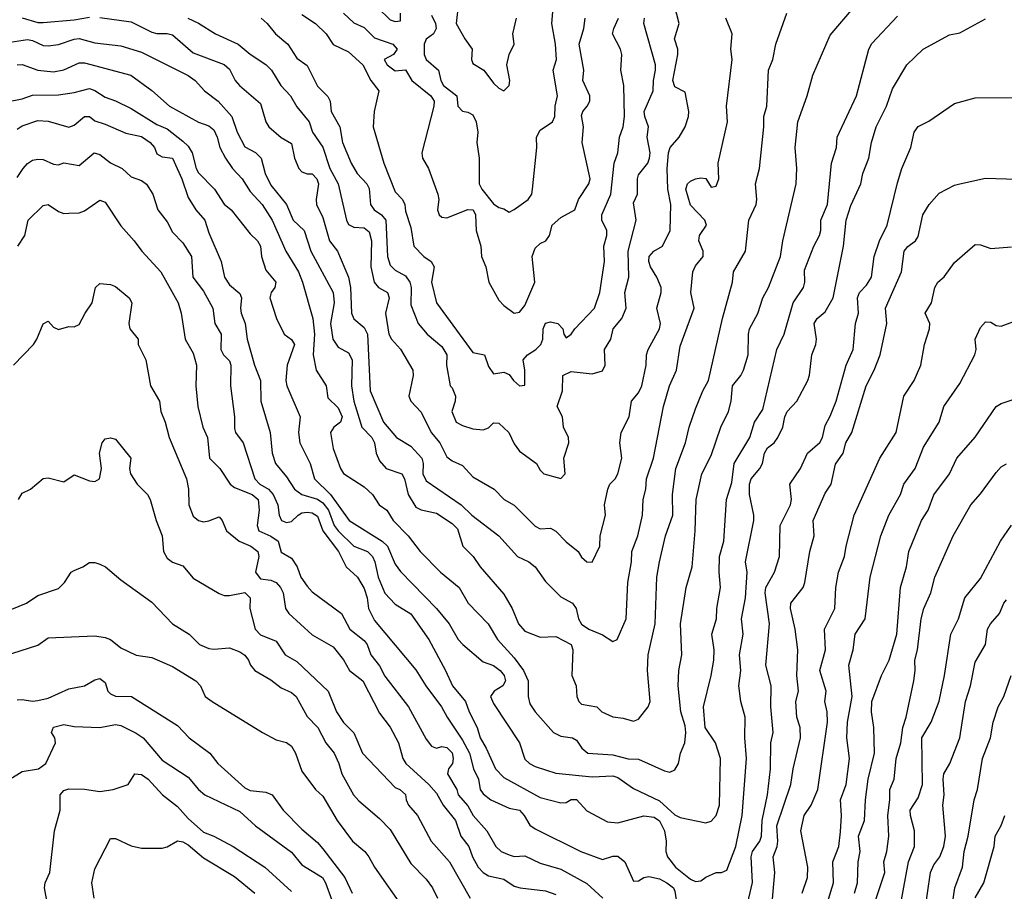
# Model space of a CAD drawing. Header units: metres. Extents: x -46681 to -43747, y -240911 to -237677.
# Tile 738 of 1056: x -46023 to -45928, y -238067 to -237983. Entities that reach past the tile are written whole.
import ezdxf

# ---------------------------------------------------------------- set-up
doc = ezdxf.new("R2010")
doc.units = ezdxf.units.M
doc.layers.add('CONTOUR_INDEX', color=1, linetype='Continuous')
doc.layers.add('CONTOUR_INTER', color=3, linetype='Continuous')

msp = doc.modelspace()

# ---------------------------------------------------------------- linework, layer by layer
at = {"layer": 'CONTOUR_INDEX'}
for points, elevation in [([(-45988.783, -237981.52), (-45987.595, -237982.67), (-45987.095, -237982.832), (-45986.595, -237982.768), (-45986.572, -237982.02)], 95), ([(-45983.595, -237982.222), (-45983.197, -237983.02), (-45983.138, -237983.52), (-45983.383, -237984.02), (-45984.095, -237984.553), (-45984.291, -237985.02), (-45984.31, -237986.02), (-45984.104, -237986.52), (-45982.906, -237987.52), (-45982.689, -237988.52), (-45982.42, -237989.02), (-45981.15, -237990.02), (-45981.063, -237991.02), (-45980.595, -237991.495), (-45980.095, -237991.581), (-45979.595, -237991.846), (-45979.263, -237992.52), (-45979.124, -237993.52), (-45979.229, -237994.52), (-45978.987, -237996.02), (-45978.979, -237998.52), (-45978.737, -237999.02), (-45977.595, -238000.456), (-45977.095, -238000.807), (-45976.595, -238000.923), (-45976.095, -238001.237), (-45975.595, -238001.009), (-45974.256, -238000.02), (-45973.902, -237999.52), (-45973.834, -237999.02), (-45973.414, -237995.02), (-45973.442, -237994.02), (-45973.095, -237993.319), (-45971.903, -237992.52), (-45971.691, -237992.02), (-45971.657, -237991.02), (-45971.413, -237990.02), (-45971.853, -237987.52), (-45971.518, -237986.52), (-45971.629, -237985.02), (-45971.984, -237983.02), (-45971.846, -237981.52)], 95), ([(-46023.095, -237982.49), (-46021.595, -237982.936), (-46021.095, -237982.942), (-46018.095, -237982.668), (-46016.595, -237982.41)], 100), ([(-46015.595, -237982.452), (-46012.595, -237982.878), (-46010.595, -237983.857), (-46010.095, -237984.007), (-46009.095, -237983.993), (-46008.595, -237984.133), (-46006.595, -237985.876), (-46003.595, -237986.984), (-46003.095, -237987.449), (-46002.555, -237988.52), (-46002.131, -237989.02), (-46000.095, -237990.756), (-45999.599, -237992.52), (-45999.287, -237993.02), (-45998.095, -237994.053), (-45997.095, -237994.611), (-45996.803, -237996.02), (-45996.399, -237997.02), (-45996.095, -237997.364), (-45995.595, -237997.562), (-45995.095, -237997.56), (-45994.649, -237998.02), (-45994.508, -237998.52), (-45994.724, -238000.02), (-45994.684, -238000.52), (-45994.095, -238001.767), (-45993.423, -238004.02), (-45992.653, -238005.02), (-45991.59, -238007.52), (-45991.408, -238008.52), (-45991.321, -238011.02), (-45991.095, -238011.545), (-45990.095, -238012.406), (-45989.756, -238013.02), (-45989.502, -238018.52), (-45988.229, -238021.52), (-45986.955, -238023.02), (-45985.595, -238023.856), (-45984.531, -238025.02), (-45984.393, -238025.52), (-45984.412, -238026.52), (-45984.095, -238027.192), (-45980.74, -238029.52), (-45979.684, -238030.52), (-45977.095, -238032.526), (-45975.291, -238034.52), (-45974.207, -238035.02), (-45973.595, -238035.516), (-45972.595, -238036.919), (-45971.095, -238038.407), (-45969.981, -238039.02), (-45969.639, -238039.52), (-45969.388, -238040.52), (-45969.095, -238041.04), (-45968.387, -238041.52), (-45967.095, -238042.064), (-45966.095, -238042.732), (-45965.651, -238042.52), (-45964.806, -238040.52), (-45964.644, -238037.02), (-45964.267, -238035.02), (-45964.252, -238034.02), (-45963.676, -238032.52), (-45963.237, -238030.52), (-45963.154, -238029.02), (-45962.898, -238028.02), (-45962.828, -238027.02), (-45962.15, -238025.02), (-45961.191, -238020.02), (-45960.603, -238018.02), (-45959.929, -238016.52), (-45959.595, -238014.195), (-45958.241, -238010.52), (-45958.55, -238009.02), (-45958.352, -238007.02), (-45958.095, -238006.43), (-45957.364, -238005.52), (-45957.363, -238005.02), (-45957.781, -238004.02), (-45957.714, -238003.52), (-45957.041, -238002.52), (-45957.201, -238002.02), (-45958.595, -238000.571), (-45959.048, -237999.02), (-45958.88, -237998.52), (-45958.595, -237998.249), (-45958.095, -237998.045), (-45957.595, -237997.922), (-45957.095, -237998.002), (-45956.595, -237998.838), (-45956.095, -237998.74), (-45955.842, -237998.02), (-45955.91, -237996.52), (-45955.025, -237992.52), (-45955.128, -237991.02), (-45954.57, -237986.52), (-45954.686, -237985.52), (-45954.571, -237984.02), (-45955.163, -237982.52)], 100), ([(-45953.298, -238069.02), (-45952.595, -238066), (-45952.745, -238063.52), (-45952.594, -238063.02), (-45951.891, -238062.02), (-45951.74, -238061.52), (-45951.661, -238060.02), (-45951.166, -238057.52), (-45950.872, -238055.02), (-45950.826, -238052.52), (-45950.617, -238051.52), (-45950.827, -238049.02), (-45950.792, -238047.02), (-45951.327, -238045.02), (-45950.954, -238041.02), (-45951.37, -238038.02), (-45951.327, -238037.52), (-45950.465, -238036.02), (-45949.984, -238034.52), (-45949.931, -238031.52), (-45948.933, -238029.52), (-45948.833, -238029.02), (-45949.014, -238027.52), (-45947.954, -238026.02), (-45947.302, -238024.52), (-45946.095, -238023.5), (-45945.852, -238023.02), (-45945.595, -238021.861), (-45945.095, -238020.966), (-45944.54, -238019.52), (-45943.549, -238016.02), (-45942.887, -238014.52), (-45942.653, -238012.02), (-45942.363, -238011.02), (-45942.48, -238009.52), (-45942.26, -238009.02), (-45941.595, -238008.3), (-45941.127, -238007.52), (-45940.87, -238005.52), (-45940.348, -238004.02), (-45939.613, -238002.52), (-45938.595, -237998.406), (-45938.183, -237997.02), (-45937.314, -237995.02), (-45937.005, -237993.52), (-45936.595, -237992.973), (-45935.595, -237992.467), (-45933.095, -237990.756), (-45931.095, -237990.206), (-45926.595, -237990.18)], 105), ([(-46023.595, -237997.899), (-46023.019, -237997.02), (-46022.595, -237996.553), (-46022.095, -237996.238), (-46021.595, -237996.117), (-46021.095, -237996.172), (-46020.095, -237996.627), (-46019.595, -237996.694), (-46019.095, -237996.483), (-46017.595, -237996.747), (-46016.169, -237995.52), (-46015.595, -237995.691), (-46014.595, -237996.49), (-46013.451, -237997.02), (-46012.595, -237997.829), (-46011.595, -237998.191), (-46011.095, -237998.534), (-46010.505, -237999.52), (-46010.006, -238001.02), (-46009.095, -238002.185), (-46008.595, -238003.172), (-46007.595, -238004.229), (-46006.766, -238005.52), (-46006.628, -238007.52), (-46005.595, -238008.873), (-46004.694, -238010.52), (-46004.52, -238012.02), (-46003.903, -238013.02), (-46003.915, -238014.52), (-46003.684, -238015.02), (-46003.095, -238015.6), (-46002.957, -238016.02), (-46003.002, -238018.02), (-46002.624, -238021.02), (-46002.595, -238022.16), (-46002.513, -238022.52), (-46001.757, -238023.52), (-46000.658, -238027.02), (-46000.16, -238027.52), (-45999.329, -238028.02), (-45998.883, -238028.52), (-45998.441, -238029.52), (-45998.289, -238030.52), (-45998.057, -238031.02), (-45997.595, -238031.236), (-45997.095, -238031.142), (-45996.474, -238030.52), (-45996.095, -238030.298), (-45995.595, -238030.22), (-45995.095, -238030.294), (-45994.595, -238030.619), (-45994.066, -238032.02), (-45992.562, -238034.02), (-45991.818, -238035.52), (-45990.734, -238036.52), (-45990.095, -238037.607), (-45989.807, -238038.52), (-45989.687, -238039.52), (-45989.095, -238040.696), (-45985.095, -238045.452), (-45984.122, -238047.02), (-45982.612, -238049.02), (-45982.088, -238050.02), (-45980.595, -238052.237), (-45979.924, -238053.52), (-45979.538, -238055.02), (-45979.062, -238056.02), (-45978.883, -238057.02), (-45978.595, -238057.42), (-45977.873, -238058.02), (-45976.095, -238058.805), (-45975.095, -238059.001), (-45974.635, -238059.52), (-45974.095, -238060.453), (-45973.595, -238060.811), (-45969.168, -238063.02), (-45967.095, -238063.77), (-45966.095, -238063.466), (-45965.595, -238063.445), (-45964.929, -238064.02), (-45964.095, -238065.869), (-45963.595, -238065.84), (-45963.095, -238065.52), (-45962.595, -238065.405), (-45961.595, -238065.632), (-45960.86, -238066.02), (-45960.243, -238066.52), (-45960.095, -238066.824), (-45959.855, -238068.52)], 105), ([(-45940.832, -238068.02), (-45939.837, -238065.02), (-45939.929, -238064.02), (-45939.623, -238063.02), (-45939.456, -238061.52), (-45939.537, -238059.52), (-45939.334, -238058.02), (-45939.343, -238057.02), (-45938.927, -238056.02), (-45938.744, -238054.02), (-45938.284, -238052.52), (-45938.096, -238051.02), (-45937.766, -238050.02), (-45937.02, -238046.52), (-45936.891, -238045.52), (-45936.929, -238044.52), (-45936.687, -238043.52), (-45936.322, -238040.52), (-45936.049, -238039.52), (-45935.385, -238038.02), (-45934.993, -238036.52), (-45933.244, -238032.52), (-45931.524, -238029.52), (-45930.595, -238028.465), (-45929.095, -238026.404), (-45928.595, -238025.863), (-45928.095, -238025.565)], 110), ([(-46024.095, -238043.885), (-46021.595, -238043.084), (-46020.595, -238042.358), (-46016.095, -238042.159), (-46015.095, -238042.327), (-46014.595, -238042.531), (-46013.595, -238043.318), (-46012.095, -238044.032), (-46010.595, -238044.253), (-46008.595, -238045.128), (-46006.343, -238046.52), (-46005.886, -238047.02), (-46005.425, -238048.02), (-46004.774, -238048.52), (-45999.891, -238051.52), (-45998.595, -238052.227), (-45997.595, -238052.485), (-45997.095, -238052.817), (-45996.71, -238053.52), (-45996.095, -238055.244), (-45994.803, -238057.02), (-45994.095, -238057.663), (-45992.704, -238060.02), (-45991.206, -238062.02), (-45990.013, -238063.02), (-45989.627, -238063.52), (-45989.102, -238064.52), (-45986.303, -238068.52)], 110)]:
    msp.add_lwpolyline(points, dxfattribs=dict(at, elevation=elevation))
at = {"layer": 'CONTOUR_INTER'}
for points, elevation in [([(-46007.107, -237982.52), (-46006.095, -237982.991), (-46004.454, -237984.02), (-46002.24, -237985.02), (-46001.095, -237985.983), (-45999.595, -237986.975), (-45999.045, -237987.52), (-45998.125, -237989.02), (-45997.189, -237990.02), (-45996.595, -237991.065), (-45995.407, -237992.52), (-45995.064, -237993.52), (-45994.095, -237994.979), (-45993.395, -237997.02), (-45992.6, -237998.52), (-45991.79, -238002.02), (-45991.595, -238002.446), (-45991.095, -238002.713), (-45990.095, -238002.753), (-45989.595, -238003.144), (-45989.397, -238004.02), (-45989.433, -238006.52), (-45989.121, -238008.02), (-45988.722, -238008.52), (-45987.853, -238009.02), (-45987.672, -238009.52), (-45988.044, -238011.02), (-45987.699, -238013.02), (-45987.462, -238013.52), (-45986.595, -238014.479), (-45985.377, -238016.52), (-45985.375, -238017.02), (-45985.782, -238019.02), (-45985.581, -238019.52), (-45984.595, -238020.583), (-45983.627, -238022.52), (-45982.8, -238023.52), (-45982.095, -238024.881), (-45981.595, -238025.279), (-45980.595, -238025.736), (-45979.595, -238026.819), (-45977.554, -238028.02), (-45976.562, -238029.02), (-45975.595, -238029.541), (-45973.595, -238031.584), (-45973.095, -238031.823), (-45972.095, -238031.783), (-45971.595, -238032.052), (-45970.595, -238033.11), (-45969.43, -238034.02), (-45969.095, -238034.562), (-45968.595, -238035.013), (-45968.095, -238035.059), (-45967.35, -238033.52), (-45967.299, -238032.52), (-45966.777, -238030.52), (-45966.875, -238029.52), (-45966.575, -238028.02), (-45966.377, -238027.52), (-45965.863, -238027.02), (-45965.602, -238026.52), (-45965.219, -238025.02), (-45965.4, -238023.52), (-45965.27, -238022.52), (-45964.518, -238021.02), (-45964.293, -238019.52), (-45963.595, -238018.692), (-45963.277, -238018.02), (-45962.864, -238016.02), (-45962.836, -238015.02), (-45962.68, -238014.52), (-45961.594, -238012.52), (-45961.488, -238012.02), (-45961.844, -238010.52), (-45961.422, -238009.02), (-45961.431, -238008.52), (-45961.837, -238007.52), (-45962.445, -238006.52), (-45962.609, -238006.02), (-45962.587, -238005.52), (-45962.127, -238005.02), (-45961.3, -238004.52), (-45960.554, -238003.02), (-45960.471, -238000.52), (-45960.765, -237999.02), (-45960.835, -237997.02), (-45960.702, -237995.52), (-45960.565, -237995.02), (-45959.686, -237994.02), (-45959.11, -237993.02), (-45958.781, -237992.02), (-45958.757, -237991.52), (-45959.095, -237989.671), (-45960.095, -237989.154), (-45960.301, -237988.52), (-45959.797, -237986.02), (-45959.822, -237985.52), (-45960.12, -237984.52), (-45959.684, -237983.02), (-45960.31, -237980.52)], 99), ([(-45981, -237981.02), (-45981.204, -237983.02), (-45980.381, -237984.52), (-45979.66, -237985.52), (-45979.742, -237986.52), (-45979.595, -237986.905), (-45978.537, -237987.52), (-45977.595, -237988.802), (-45977.095, -237989.282), (-45976.595, -237989.52), (-45976.079, -237989.02), (-45976.014, -237988.52), (-45976.332, -237987.02), (-45976.095, -237986.01), (-45975.622, -237985.02), (-45975.728, -237984.02), (-45975.377, -237982.52)], 94), ([(-46023.595, -237987.034), (-46023.095, -237986.985), (-46021.595, -237987.528), (-46020.095, -237987.705), (-46019.095, -237987.51), (-46017.595, -237986.836), (-46017.095, -237986.841), (-46012.604, -237988.02), (-46010.595, -237989.502), (-46008.888, -237991.02), (-46006.095, -237992.555), (-46005.095, -237992.912), (-46004.595, -237993.314), (-46004.268, -237994.02), (-46004.02, -237995.02), (-46003.482, -237996.02), (-46002.806, -237997.02), (-46001.859, -237998.02), (-46001.095, -237999.255), (-45999.939, -238000.52), (-45998.988, -238002.02), (-45997.661, -238005.02), (-45996.439, -238007.02), (-45996.028, -238008.02), (-45995.054, -238011.52), (-45994.878, -238013.02), (-45995.011, -238015.02), (-45994.739, -238016.52), (-45993.76, -238018.02), (-45993.595, -238019.17), (-45992.595, -238020.158), (-45992.201, -238021.02), (-45992.367, -238021.52), (-45993.024, -238022.02), (-45993.352, -238022.52), (-45993.095, -238024.074), (-45992.373, -238026.02), (-45992.095, -238026.48), (-45990.095, -238027.797), (-45989.285, -238028.52), (-45988.644, -238029.52), (-45987.889, -238030.02), (-45987.286, -238031.02), (-45985.858, -238032.52), (-45984.676, -238034.02), (-45982.707, -238036.02), (-45980.919, -238037.52), (-45980.053, -238039.02), (-45978.13, -238041.02), (-45977.209, -238042.52), (-45975.595, -238044.304), (-45974.722, -238045.52), (-45974.243, -238046.52), (-45974.243, -238048.02), (-45974.095, -238048.753), (-45973.574, -238049.52), (-45971.818, -238051.52), (-45971.095, -238051.857), (-45969.964, -238052.02), (-45969.595, -238052.262), (-45969.092, -238053.02), (-45968.5, -238053.52), (-45966.095, -238053.657), (-45964.595, -238054.067), (-45963.595, -238054.082), (-45961.095, -238055.213), (-45960.595, -238055.355), (-45960.095, -238055.111), (-45959.741, -238054.52), (-45959.556, -238053.52), (-45959.132, -238052.52), (-45959.047, -238051.52), (-45959.095, -238050.87), (-45959.52, -238049.52), (-45959.783, -238047.02), (-45959.722, -238045.52), (-45959.436, -238044.02), (-45959.553, -238041.02), (-45958.999, -238037.52), (-45958.419, -238035.52), (-45958.132, -238032.02), (-45958.045, -238029.02), (-45957.484, -238026.52), (-45956.595, -238024.765), (-45955.674, -238022.02), (-45954.91, -238020.52), (-45954.672, -238019.52), (-45954.547, -238018.02), (-45953.72, -238017.02), (-45953.478, -238016.52), (-45953.02, -238015.02), (-45952.998, -238013.02), (-45952.887, -238012.52), (-45952.095, -238011.033), (-45951.596, -238009.52), (-45951.046, -238008.52), (-45949.885, -238005.52), (-45949.665, -238004.02), (-45948.388, -237998.52), (-45948.31, -237997.02), (-45948.477, -237995.02), (-45948.231, -237992.52), (-45947.314, -237990.02), (-45946.766, -237988.02), (-45945.095, -237984.169), (-45942.855, -237981.52)], 102), ([(-46025.095, -237984.966), (-46022.595, -237984.574), (-46022.095, -237984.655), (-46021.095, -237985.162), (-46020.595, -237985.175), (-46019.595, -237985.068), (-46018.095, -237984.539), (-46017.595, -237984.493), (-46016.095, -237984.889), (-46013.595, -237985.198), (-46011.595, -237985.802), (-46007.095, -237988.041), (-46006.406, -237988.52), (-46005.491, -237989.52), (-46004.2, -237990.52), (-46002.874, -237992.02), (-46002.366, -237993.52), (-46001.595, -237994.945), (-46000.595, -237995.48), (-46000.025, -237996.02), (-45999.644, -237997.52), (-45999.095, -237998.648), (-45997.604, -238000.52), (-45996.933, -238002.02), (-45995.87, -238003.02), (-45995.242, -238005.02), (-45993.07, -238009.02), (-45992.976, -238010.02), (-45993.329, -238012.02), (-45993.109, -238013.52), (-45992.595, -238014.303), (-45991.595, -238014.828), (-45991.256, -238015.52), (-45991.316, -238018.02), (-45991.095, -238019.52), (-45990.331, -238022.02), (-45989.358, -238023.02), (-45989.097, -238023.52), (-45988.923, -238024.52), (-45988.595, -238025.259), (-45987.956, -238026.02), (-45986.444, -238026.52), (-45986.191, -238027.02), (-45985.845, -238028.52), (-45985.095, -238029.751), (-45984.595, -238030.017), (-45983.095, -238030.324), (-45981.595, -238031.328), (-45981.095, -238031.828), (-45980.566, -238033.52), (-45979.578, -238034.52), (-45978.898, -238035.52), (-45976.595, -238038.16), (-45975.799, -238039.52), (-45975.201, -238041.02), (-45974.595, -238041.715), (-45973.095, -238042.305), (-45971.595, -238042.228), (-45970.101, -238043.02), (-45969.931, -238043.52), (-45970.027, -238046.02), (-45969.617, -238047.02), (-45969.575, -238048.02), (-45969.362, -238048.52), (-45969.095, -238048.788), (-45967.627, -238049.02), (-45967.16, -238049.52), (-45966.095, -238049.997), (-45965.095, -238050.119), (-45964.095, -238050.407), (-45963.595, -238050.22), (-45962.672, -238049.02), (-45962.496, -238048.52), (-45962.73, -238045.52), (-45962.661, -238044.02), (-45962.009, -238041.02), (-45961.829, -238036.52), (-45961.583, -238035.02), (-45961.014, -238032.52), (-45960.299, -238030.52), (-45960.327, -238028.52), (-45960.004, -238026.02), (-45959.068, -238023.52), (-45958.732, -238022.02), (-45958.095, -238020.261), (-45957.408, -238018.52), (-45956.835, -238017.52), (-45955.5, -238011.52), (-45954.531, -238008.02), (-45954.432, -238007.02), (-45953.289, -238005.02), (-45952.962, -238002.02), (-45952.237, -238000.52), (-45952.17, -238000.02), (-45952.315, -237998.52), (-45951.938, -237997.02), (-45951.501, -237993.02), (-45951.496, -237992.02), (-45951.227, -237991.02), (-45951.045, -237987.52), (-45950.638, -237986.52), (-45950.346, -237985.02), (-45949.301, -237982.02)], 101), ([(-46024.595, -237990.592), (-46023.095, -237990.301), (-46022.095, -237989.953), (-46019.595, -237989.93), (-46018.095, -237989.704), (-46016.595, -237989.307), (-46016.095, -237989.504), (-46015.095, -237990.147), (-46014.095, -237990.486), (-46012.595, -237991.25), (-46010.095, -237992.798), (-46009.095, -237993.187), (-46007.595, -237994.387), (-46007.095, -237994.881), (-46006.688, -237995.52), (-46006.314, -237997.02), (-46006.095, -237997.448), (-46004.538, -237999.02), (-46003.595, -238000.493), (-46002.921, -238001.02), (-46001.095, -238003.336), (-46000.374, -238004.02), (-46000.092, -238004.52), (-46000.012, -238005.52), (-45999.595, -238006.859), (-45998.606, -238008.02), (-45998.7, -238008.52), (-45999.058, -238009.02), (-45999.212, -238009.52), (-45998.541, -238011.52), (-45997.8, -238013.02), (-45997.095, -238013.535), (-45996.82, -238014.02), (-45997.513, -238016.02), (-45997.659, -238017.52), (-45997.572, -238018.02), (-45996.284, -238021.02), (-45996.422, -238022.52), (-45996.299, -238023.52), (-45995.296, -238025.52), (-45994.888, -238027.02), (-45993.331, -238028.52), (-45991.549, -238031.02), (-45988.36, -238033.02), (-45987.824, -238033.52), (-45987.095, -238035.254), (-45986.595, -238035.968), (-45983.097, -238039.52), (-45981.872, -238041.02), (-45981.011, -238042.52), (-45980.581, -238043.02), (-45978.595, -238044.7), (-45977.595, -238045.056), (-45976.947, -238045.52), (-45976.579, -238046.02), (-45976.459, -238046.52), (-45976.689, -238047.02), (-45977.542, -238047.52), (-45977.9, -238048.02), (-45977.595, -238048.706), (-45975.106, -238052.52), (-45974.595, -238054.078), (-45974.138, -238054.52), (-45973.595, -238054.788), (-45971.595, -238055.428), (-45968.095, -238055.791), (-45966.095, -238055.698), (-45965.595, -238055.872), (-45964.095, -238056.926), (-45961.595, -238058.106), (-45960.095, -238059.464), (-45959.595, -238059.734), (-45957.095, -238060.231), (-45956.595, -238060.063), (-45956.095, -238059.534), (-45955.772, -238058.52), (-45955.682, -238054.02), (-45956.159, -238052.52), (-45957.181, -238051.02), (-45957.341, -238049.02), (-45956.578, -238046.02), (-45956.345, -238044.52), (-45956.296, -238043.52), (-45956.513, -238042.02), (-45956.091, -238040.52), (-45956.043, -238039.52), (-45955.68, -238037.52), (-45955.821, -238036.02), (-45955.788, -238034.52), (-45955.374, -238033.02), (-45955.11, -238029.02), (-45954.595, -238027.353), (-45954.373, -238025.52), (-45952.863, -238023.02), (-45952.403, -238021.52), (-45951.595, -238020.308), (-45950.261, -238014.52), (-45949.534, -238013.02), (-45948.666, -238010.02), (-45947.67, -238008.52), (-45947.538, -238008.02), (-45947.595, -238006.865), (-45946.665, -238004.52), (-45946.135, -238003.52), (-45946.004, -238003.02), (-45945.996, -238002.02), (-45945.36, -238000.52), (-45944.989, -237996.52), (-45944.481, -237995.02), (-45944.444, -237994.02), (-45942.561, -237990.02), (-45941.372, -237985.52), (-45941.095, -237984.97), (-45938.595, -237982.311)], 103), ([(-46023.595, -237993.246), (-46023.095, -237992.901), (-46021.595, -237992.382), (-46020.595, -237992.471), (-46018.595, -237993.041), (-46018.095, -237992.862), (-46017.095, -237992.005), (-46016.595, -237992.026), (-46016.095, -237992.441), (-46015.095, -237992.745), (-46013.095, -237993.615), (-46011.595, -237993.956), (-46010.752, -237994.52), (-46010.32, -237995.02), (-46010.095, -237995.628), (-46009.595, -237995.898), (-46008.595, -237996.048), (-46007.691, -237998.02), (-46007.095, -237999.841), (-46006.357, -238001.02), (-46005.471, -238002.02), (-46005.095, -238003.257), (-46003.88, -238006.02), (-46003.58, -238007.52), (-46003.095, -238008.282), (-46002.095, -238009.108), (-46001.93, -238009.52), (-46002.042, -238010.52), (-46001.951, -238011.02), (-46001.574, -238012.02), (-46001.394, -238013.52), (-46000.677, -238016.02), (-46000.104, -238017.52), (-46000.061, -238019.52), (-45999.181, -238022.52), (-45998.973, -238024.52), (-45998.635, -238025.52), (-45997.595, -238026.811), (-45996.82, -238028.02), (-45996.102, -238028.52), (-45994.595, -238028.976), (-45994.095, -238029.337), (-45993.545, -238030.02), (-45992.972, -238031.52), (-45992.595, -238032.019), (-45991.095, -238033.525), (-45989.773, -238034.02), (-45989.283, -238034.52), (-45989.057, -238035.02), (-45988.735, -238036.52), (-45988.095, -238038.064), (-45987.095, -238039.126), (-45985.595, -238040.04), (-45983.863, -238042.52), (-45982.231, -238045.52), (-45981.578, -238047.02), (-45980.324, -238048.52), (-45979.961, -238049.52), (-45979.192, -238051.02), (-45978.898, -238052.02), (-45978.308, -238053.02), (-45977.42, -238055.02), (-45976.595, -238055.854), (-45973.095, -238057.779), (-45971.095, -238058.315), (-45970.595, -238058.275), (-45970.095, -238057.97), (-45969.595, -238057.984), (-45968.595, -238059.093), (-45966.595, -238060.154), (-45965.595, -238060.238), (-45963.095, -238059.572), (-45962.095, -238059.679), (-45961.595, -238060.037), (-45961.091, -238061.02), (-45960.949, -238062.02), (-45960.975, -238063.02), (-45960.813, -238063.52), (-45960.05, -238064.52), (-45958.595, -238065.668), (-45958.095, -238065.898), (-45957.595, -238065.845), (-45957.095, -238065.479), (-45956.095, -238065.041), (-45955.595, -238065.025), (-45955.095, -238064.809), (-45954.207, -238062.52), (-45953.588, -238059.52), (-45953.173, -238054.02), (-45953.334, -238052.02), (-45953.324, -238050.02), (-45953.735, -238048.52), (-45953.925, -238047.02), (-45953.739, -238045.52), (-45953.858, -238044.02), (-45953.487, -238042.02), (-45953.661, -238040.52), (-45953.264, -238038.52), (-45953.108, -238036.02), (-45953.274, -238035.02), (-45952.477, -238031.02), (-45952.47, -238030.52), (-45952.903, -238028.52), (-45952.889, -238027.52), (-45952.719, -238027.02), (-45951.891, -238026.02), (-45951.641, -238025.52), (-45951.432, -238024.52), (-45951.165, -238024.02), (-45950.525, -238023.52), (-45950.158, -238023.02), (-45949.663, -238022.02), (-45949.474, -238021.02), (-45949.245, -238020.52), (-45948.323, -238019.52), (-45947.271, -238017.52), (-45947.095, -238016.999), (-45946.875, -238015.02), (-45946.478, -238014.02), (-45946.431, -238013.52), (-45946.661, -238012.02), (-45946.344, -238011.52), (-45945.595, -238010.877), (-45944.807, -238009.52), (-45943.817, -238004.52), (-45943.546, -238002.02), (-45943.095, -238000.61), (-45942.143, -237998.52), (-45941.952, -237997.52), (-45941.379, -237996.02), (-45941.125, -237994.52), (-45940.663, -237993.02), (-45939.666, -237991.02), (-45939.095, -237989.325), (-45937.694, -237987.02), (-45936.124, -237985.52), (-45933.595, -237984.133), (-45932.595, -237983.922), (-45930.095, -237982.572)], 104), ([(-46000.028, -237982.52), (-45999.46, -237983.02), (-45998.658, -237984.02), (-45997.47, -237985.02), (-45996.595, -237986.369), (-45995.595, -237987.074), (-45994.595, -237989.089), (-45993.595, -237990.095), (-45993.374, -237990.52), (-45993.282, -237991.52), (-45992.433, -237993.02), (-45992.181, -237994.52), (-45991.35, -237996.52), (-45990.767, -237997.52), (-45989.829, -237998.52), (-45989.595, -237998.976), (-45989.495, -238000.52), (-45989.134, -238001.02), (-45988.428, -238001.52), (-45988.006, -238002.02), (-45987.845, -238005.52), (-45987.595, -238006.368), (-45987.095, -238006.866), (-45986.095, -238007.412), (-45985.682, -238008.02), (-45985.551, -238008.52), (-45985.595, -238010.203), (-45984.889, -238012.02), (-45984.001, -238013.02), (-45982.595, -238014.223), (-45982.11, -238015.02), (-45982.141, -238016.02), (-45981.795, -238018.02), (-45981.595, -238018.216), (-45981.278, -238019.02), (-45981.311, -238019.52), (-45981.637, -238020.52), (-45981.197, -238021.52), (-45980.595, -238021.851), (-45979.595, -238022.165), (-45978.595, -238022.261), (-45978.095, -238022.069), (-45977.595, -238021.606), (-45977.095, -238021.643), (-45976.128, -238022.52), (-45975.595, -238023.636), (-45975.095, -238024.34), (-45973.466, -238025.52), (-45973.095, -238026.165), (-45972.733, -238026.52), (-45971.095, -238026.985), (-45970.687, -238026.52), (-45970.828, -238025.02), (-45970.346, -238023.52), (-45970.371, -238023.02), (-45970.843, -238022.02), (-45970.933, -238021.02), (-45971.471, -238020.02), (-45970.936, -238018.52), (-45970.904, -238017.02), (-45970.095, -238016.651), (-45968.095, -238016.876), (-45967.095, -238016.587), (-45966.836, -238016.02), (-45966.897, -238014.52), (-45966.277, -238013.52), (-45966.038, -238012.52), (-45965.222, -238011.52), (-45964.809, -238010.52), (-45964.917, -238009.02), (-45964.556, -238007.52), (-45964.592, -238005.02), (-45963.843, -238002.02), (-45964.095, -238000.342), (-45963.702, -237999.52), (-45963.715, -237998.02), (-45963.595, -237997.652), (-45962.701, -237996.52), (-45962.53, -237996.02), (-45962.485, -237995.52), (-45962.763, -237994.02), (-45962.626, -237993.02), (-45963.004, -237992.02), (-45963.063, -237991.52), (-45962.195, -237989.52), (-45962.166, -237988.52), (-45961.964, -237987.52), (-45961.957, -237987.02), (-45963.092, -237983.02), (-45963.032, -237982.52)], 98), ([(-45996.095, -237982.157), (-45994.792, -237983.02), (-45993.773, -237984.02), (-45993.095, -237985.051), (-45991.595, -237985.759), (-45990.21, -237987.02), (-45989.434, -237988.52), (-45988.679, -237989.52), (-45989.112, -237991.52), (-45989.206, -237993.02), (-45988.188, -237996.52), (-45987.095, -237999.278), (-45986.386, -238000.02), (-45986.166, -238000.52), (-45986.095, -238001.144), (-45985.595, -238002.719), (-45985.298, -238004.52), (-45984.339, -238005.52), (-45983.629, -238006.02), (-45983.342, -238006.52), (-45983.586, -238008.02), (-45983.097, -238010.02), (-45979.595, -238014.794), (-45978.465, -238015.02), (-45978.095, -238016.173), (-45977.595, -238016.873), (-45976.595, -238016.696), (-45976.095, -238016.925), (-45975.666, -238017.52), (-45975.095, -238018.028), (-45974.595, -238017.951), (-45974.57, -238016.52), (-45974.741, -238015.52), (-45974.332, -238015.02), (-45973.531, -238014.52), (-45973.029, -238014.02), (-45972.856, -238013.52), (-45972.804, -238012.52), (-45972.595, -238011.966), (-45972.095, -238011.84), (-45971.397, -238012.02), (-45970.912, -238012.52), (-45970.819, -238013.02), (-45970.595, -238013.384), (-45970.095, -238013.047), (-45969.744, -238012.52), (-45967.87, -238010.52), (-45967.338, -238009.02), (-45966.89, -238006.02), (-45966.962, -238004.52), (-45966.653, -238003.52), (-45966.673, -238003.02), (-45967.145, -238002.02), (-45967.144, -238001.52), (-45966.293, -237999.52), (-45965.943, -237996.52), (-45965.604, -237995.52), (-45965.456, -237994.02), (-45965.09, -237993.02), (-45964.952, -237992.02), (-45965.028, -237989.02), (-45965.311, -237987.52), (-45965.208, -237986.02), (-45965.341, -237985.52), (-45966.108, -237984.02), (-45966.001, -237983.52), (-45965.526, -237982.52)], 97), ([(-45992.095, -237982.039), (-45991.095, -237982.952), (-45990.095, -237983.399), (-45989.095, -237984.403), (-45987.324, -237985.02), (-45986.897, -237985.52), (-45987.267, -237986.02), (-45988.156, -237986.52), (-45987.866, -237987.02), (-45987.095, -237987.602), (-45986.095, -237987.504), (-45985.476, -237988.52), (-45983.667, -237990.02), (-45983.34, -237990.52), (-45983.376, -237991.02), (-45984.532, -237995.52), (-45984.46, -237996.02), (-45983.87, -237997.02), (-45982.964, -237999.52), (-45982.867, -238000.02), (-45983, -238001.02), (-45982.864, -238001.52), (-45982.595, -238001.725), (-45982.095, -238001.799), (-45980.095, -238000.985), (-45979.576, -238001.02), (-45979.33, -238001.52), (-45979.284, -238003.02), (-45978.843, -238004.52), (-45978.752, -238005.52), (-45978.332, -238006.52), (-45978.041, -238008.02), (-45977.095, -238009.757), (-45976.595, -238010.266), (-45975.595, -238011.02), (-45975.095, -238010.923), (-45974.595, -238010.275), (-45973.61, -238008.02), (-45973.887, -238005.52), (-45973.595, -238004.717), (-45973.095, -238004.268), (-45972.556, -238004.02), (-45972.199, -238003.52), (-45971.941, -238002.52), (-45971.095, -238001.78), (-45969.741, -238001.02), (-45969.388, -238000.02), (-45968.401, -237998.52), (-45968.268, -237998.02), (-45969.04, -237994.52), (-45968.919, -237993.02), (-45969.095, -237991.906), (-45968.996, -237991.52), (-45968.547, -237991.02), (-45968.308, -237990.52), (-45968.305, -237990.02), (-45968.973, -237988.52), (-45968.877, -237987.52), (-45969.342, -237985.02), (-45968.889, -237983.52), (-45968.772, -237982.52)], 96), ([(-45951.06, -238072.02), (-45950.457, -238065.02), (-45950.594, -238063.52), (-45950.216, -238062.52), (-45950.162, -238062.02), (-45950.262, -238060.52), (-45948.886, -238056.52), (-45948.671, -238055.02), (-45947.956, -238052.02), (-45948.012, -238051.02), (-45948.31, -238050.02), (-45948.405, -238048.52), (-45948.15, -238047.52), (-45948.311, -238046.02), (-45948.241, -238043.52), (-45948.49, -238041.52), (-45948.92, -238039.52), (-45948.891, -238039.02), (-45947.723, -238037.52), (-45947.534, -238037.02), (-45947.056, -238034.02), (-45946.648, -238032.52), (-45946.756, -238031.02), (-45945.595, -238028.385), (-45945.011, -238027.52), (-45944.595, -238025.59), (-45943.857, -238024.52), (-45943.58, -238023.52), (-45943.021, -238022.52), (-45941.621, -238018.02), (-45940.841, -238016.52), (-45940.291, -238015.02), (-45939.634, -238012.02), (-45939.75, -238010.52), (-45938.209, -238007.02), (-45937.969, -238005.02), (-45937.595, -238004.558), (-45936.859, -238004.02), (-45936.595, -238003.594), (-45936.158, -238001.52), (-45935.531, -238000.52), (-45934.595, -237999.406), (-45933.095, -237998.646), (-45932.595, -237998.525), (-45930.095, -237997.983), (-45927.095, -237998.067)], 106), ([(-46023.519, -238004.52), (-46022.84, -238003.52), (-46022.519, -238002.02), (-46021.095, -238000.616), (-46020.595, -238000.505), (-46019.595, -238001.203), (-46019.095, -238001.377), (-46018.595, -238001.359), (-46017.595, -238001.302), (-46017.095, -238001.108), (-46015.595, -238000.09), (-46015.095, -238000.291), (-46013.595, -238002.567), (-46012.28, -238004.02), (-46011.564, -238005.02), (-46009.705, -238007.02), (-46008.058, -238010.02), (-46007.762, -238011.02), (-46007.376, -238013.52), (-46006.595, -238014.882), (-46006.27, -238016.02), (-46006.345, -238018.02), (-46006.152, -238020.02), (-46005.651, -238022.02), (-46005.228, -238023.02), (-46005.023, -238025.02), (-46004.012, -238026.02), (-46003.02, -238027.52), (-46002.595, -238027.841), (-46000.895, -238028.52), (-46000.331, -238029.02), (-46000.218, -238030.02), (-46000.407, -238031.52), (-46000.275, -238032.02), (-45999.095, -238032.544), (-45998.391, -238033.02), (-45998.095, -238034.093), (-45997.095, -238034.683), (-45996.574, -238035.52), (-45996.198, -238036.52), (-45995.595, -238037.366), (-45995.095, -238037.922), (-45992.286, -238040.02), (-45991.487, -238041.52), (-45990.095, -238042.633), (-45989.81, -238043.02), (-45989.442, -238044.02), (-45988.595, -238045.058), (-45988.095, -238046.079), (-45985.825, -238049.02), (-45984.095, -238052.144), (-45983.595, -238052.832), (-45983.095, -238053.026), (-45982.595, -238052.852), (-45982.095, -238052.947), (-45981.595, -238053.471), (-45981.495, -238054.02), (-45981.576, -238054.52), (-45981.955, -238055.02), (-45982.045, -238055.52), (-45981.16, -238057.02), (-45981.001, -238057.52), (-45980.095, -238058.609), (-45979.574, -238059.52), (-45978.247, -238061.02), (-45977.391, -238062.52), (-45976.864, -238063.02), (-45976.095, -238063.343), (-45975.595, -238063.473), (-45974.595, -238063.434), (-45973.095, -238064.134), (-45971.095, -238064.71), (-45968.595, -238066.105), (-45967.044, -238067.52)], 106), ([(-45947.812, -238067.02), (-45947.283, -238065.52), (-45947.266, -238064.52), (-45947.92, -238061.02), (-45947.599, -238059.52), (-45946.929, -238058.52), (-45946.28, -238057.02), (-45945.361, -238050.52), (-45945.387, -238049.52), (-45945.613, -238048.52), (-45945.5, -238047.52), (-45946.1, -238045.52), (-45945.558, -238043.52), (-45945.636, -238041.52), (-45944.659, -238039.52), (-45944.565, -238037.52), (-45944.304, -238036.02), (-45943.711, -238034.52), (-45943.563, -238033.52), (-45942.784, -238030.52), (-45940.316, -238025.02), (-45938.732, -238022.52), (-45937.993, -238019.02), (-45936.981, -238017.52), (-45936.359, -238016.02), (-45936.013, -238014.02), (-45935.501, -238012.52), (-45935.494, -238012.02), (-45935.924, -238011.02), (-45935.332, -238010.02), (-45935.013, -238008.52), (-45934.724, -238008.02), (-45934.095, -238007.507), (-45933.095, -238006.113), (-45931.095, -238004.386), (-45930.595, -238004.391), (-45929.595, -238004.769), (-45927.595, -238004.586)], 107), ([(-46023.935, -238016.02), (-46022.026, -238014.02), (-46021.692, -238013.52), (-46021.095, -238012.043), (-46020.595, -238011.793), (-46020.095, -238012.349), (-46019.595, -238012.583), (-46018.595, -238012.3), (-46018.095, -238012.317), (-46017.595, -238012.107), (-46017.038, -238011.02), (-46016.343, -238010.02), (-46016.036, -238008.52), (-46015.595, -238008.131), (-46014.595, -238008.225), (-46014.095, -238008.424), (-46012.781, -238009.52), (-46012.506, -238010.02), (-46012.798, -238012.02), (-46012.708, -238012.52), (-46011.92, -238013.52), (-46011.903, -238014.02), (-46011.175, -238015.52), (-46010.711, -238018.02), (-46009.854, -238019.52), (-46009.704, -238020.52), (-46009.298, -238021.52), (-46008.912, -238023.02), (-46007.253, -238027.02), (-46007.056, -238028.02), (-46007.002, -238029.52), (-46006.595, -238030.621), (-46006.095, -238031.045), (-46005.595, -238031.151), (-46005.095, -238031.082), (-46004.095, -238030.665), (-46003.805, -238031.02), (-46003.382, -238032.02), (-46002.16, -238033.02), (-46001.04, -238033.52), (-46000.362, -238034.02), (-46000.255, -238034.52), (-46000.576, -238036.02), (-46000.238, -238036.52), (-46000.095, -238036.669), (-45999.095, -238036.798), (-45998.595, -238037.024), (-45998.162, -238037.52), (-45997.921, -238038.02), (-45997.688, -238039.52), (-45997.353, -238040.02), (-45995.095, -238042.08), (-45993.095, -238043.226), (-45992.095, -238044.507), (-45991.498, -238045.52), (-45990.233, -238046.52), (-45988.595, -238049.656), (-45987.595, -238051.006), (-45986.762, -238052.52), (-45986.361, -238054.02), (-45986.053, -238054.52), (-45983.838, -238056.52), (-45983.095, -238057.383), (-45982.477, -238058.52), (-45981.271, -238060.02), (-45980.774, -238061.52), (-45979.978, -238062.52), (-45979.638, -238063.52), (-45979.086, -238064.52), (-45978.595, -238065.049), (-45978.095, -238065.348), (-45976.595, -238065.689), (-45975.595, -238066.351), (-45975.042, -238066.52), (-45972.595, -238066.81), (-45971.595, -238067.171)], 107), ([(-45946.459, -238071.52), (-45944.774, -238066.02), (-45944.832, -238064.02), (-45944.283, -238062.52), (-45944.095, -238061.112), (-45944.003, -238059.52), (-45944.113, -238058.02), (-45943.575, -238056.52), (-45943.245, -238054.02), (-45943.487, -238052.02), (-45943.435, -238050.52), (-45942.996, -238048.02), (-45943.296, -238045.02), (-45942.897, -238043.52), (-45942.685, -238042.02), (-45941.719, -238040.52), (-45941.227, -238036.52), (-45940.22, -238032.52), (-45939.438, -238030.52), (-45938.325, -238028.52), (-45937.993, -238027.52), (-45936.912, -238026.02), (-45936.095, -238023.961), (-45934.572, -238021.52), (-45934.145, -238020.02), (-45932.595, -238017.816), (-45931.135, -238015.02), (-45931.017, -238014.52), (-45931.12, -238013.52), (-45930.595, -238012.399), (-45930.095, -238011.83), (-45929.595, -238011.886), (-45929.095, -238012.21), (-45928.595, -238012.257), (-45926.595, -238011.52)], 108), ([(-45942.764, -238067.02), (-45942.474, -238066.02), (-45942.4, -238064.02), (-45942.204, -238063.02), (-45942.374, -238061.52), (-45941.78, -238060.02), (-45941.697, -238058.02), (-45941.421, -238056.02), (-45940.83, -238053.52), (-45940.887, -238051.02), (-45941.13, -238049.52), (-45941.071, -238048.52), (-45940.157, -238046.02), (-45939.415, -238044.52), (-45938.657, -238042.02), (-45938.328, -238037.52), (-45937.735, -238035.52), (-45937.522, -238034.02), (-45936.278, -238031.02), (-45935.633, -238030.02), (-45935.095, -238028.556), (-45933.587, -238026.52), (-45932.861, -238025.02), (-45931.095, -238022.985), (-45929.095, -238020.037), (-45928.595, -238019.718), (-45926.095, -238018.881)], 109), ([(-46023.457, -238029.02), (-46023.095, -238028.385), (-46022.292, -238028.02), (-46021.095, -238026.992), (-46020.595, -238026.913), (-46019.095, -238027.314), (-46018.095, -238026.622), (-46016.595, -238027.191), (-46016.095, -238027.269), (-46015.631, -238027.02), (-46015.433, -238026.02), (-46015.655, -238024.52), (-46015.393, -238023.52), (-46015.095, -238023.134), (-46014.595, -238023.052), (-46014.095, -238023.18), (-46012.629, -238025.02), (-46012.759, -238026.02), (-46012.664, -238026.52), (-46012.008, -238027.52), (-46011.007, -238028.52), (-46010.754, -238029.02), (-46010.18, -238031.02), (-46009.589, -238032.52), (-46009.468, -238034.02), (-46009.095, -238034.681), (-46008.595, -238035.047), (-46007.595, -238035.425), (-46006.595, -238036.594), (-46004.095, -238038.078), (-46003.595, -238038.273), (-46003.095, -238038.293), (-46001.595, -238038.001), (-46001.112, -238038.52), (-46001.137, -238039.52), (-46000.618, -238041.52), (-46000.095, -238042.076), (-45998.595, -238042.694), (-45997.728, -238044.02), (-45996.595, -238044.646), (-45993.572, -238047.52), (-45992.758, -238049.52), (-45992.095, -238050.541), (-45991.095, -238051.549), (-45990.248, -238053.52), (-45987.095, -238056.815), (-45986.66, -238057.02), (-45986.095, -238057.509), (-45986.044, -238058.02), (-45985.824, -238058.52), (-45984.946, -238059.52), (-45983.607, -238062.02), (-45981.854, -238064.02), (-45979.867, -238067.52)], 108), ([(-45938.285, -238068.02), (-45937.546, -238064.02), (-45936.966, -238062.52), (-45936.959, -238061.02), (-45937.365, -238059.52), (-45937.372, -238059.02), (-45936.595, -238057.835), (-45936.195, -238056.52), (-45936.245, -238052.02), (-45935.338, -238050.52), (-45934.595, -238048.472), (-45934.079, -238046.02), (-45933.464, -238042.02), (-45932.71, -238040.52), (-45932.112, -238038.52), (-45930.595, -238036.621), (-45928.663, -238033.02), (-45927.595, -238031.49)], 111), ([(-46024.095, -238039.613), (-46022.675, -238039.02), (-46021.595, -238038.281), (-46019.595, -238037.596), (-46019.006, -238037.02), (-46018.366, -238036.02), (-46018.095, -238035.851), (-46017.251, -238035.52), (-46016.595, -238035.088), (-46016.095, -238035.081), (-46015.595, -238035.254), (-46015.077, -238035.52), (-46013.595, -238036.78), (-46010.595, -238038.937), (-46008.595, -238041.009), (-46006.979, -238042.02), (-46005.983, -238043.02), (-46005.095, -238043.4), (-46004.595, -238043.468), (-46003.095, -238043.331), (-46002.095, -238043.708), (-46001.595, -238044.038), (-46001.249, -238044.52), (-46001.075, -238045.02), (-46000.652, -238045.52), (-45999.095, -238046.42), (-45998.095, -238047.183), (-45997.095, -238047.634), (-45996.669, -238048.02), (-45995.595, -238049.962), (-45994.564, -238051.02), (-45993.787, -238052.52), (-45992.982, -238053.52), (-45992.521, -238054.52), (-45992.236, -238055.52), (-45991.13, -238057.52), (-45990.595, -238058.118), (-45988.595, -238059.807), (-45987.595, -238060.891), (-45985.595, -238064.164), (-45984.095, -238065.675), (-45983.479, -238066.52), (-45983.012, -238067.52)], 109), ([(-45935.998, -238069.02), (-45935.403, -238065.02), (-45935.095, -238064.287), (-45934.512, -238063.52), (-45934.131, -238062.52), (-45933.982, -238061.52), (-45934.238, -238058.52), (-45934.086, -238057.52), (-45934.2, -238056.02), (-45934.116, -238055.52), (-45933.55, -238054.52), (-45932.586, -238052.02), (-45932.038, -238048.52), (-45931.566, -238047.02), (-45931.095, -238044.722), (-45930.109, -238043.02), (-45929.916, -238041.52), (-45929.64, -238041.02), (-45928.742, -238040.02), (-45928.326, -238039.02), (-45928.095, -238038.707)], 112), ([(-46023.595, -238048.351), (-46023.095, -238048.315), (-46022.095, -238048.48), (-46021.595, -238048.436), (-46020.595, -238048.19), (-46018.595, -238047.295), (-46017.095, -238047.008), (-46016.095, -238046.415), (-46015.595, -238046.288), (-46015.095, -238046.697), (-46014.844, -238047.52), (-46014.595, -238047.788), (-46014.095, -238047.988), (-46012.558, -238048.02), (-46008.095, -238050.846), (-46006.973, -238052.02), (-46005.003, -238053.52), (-46004.219, -238054.52), (-46001.595, -238056.846), (-46001.095, -238057.117), (-45999.595, -238057.262), (-45998.983, -238057.52), (-45997.921, -238059.02), (-45996.095, -238060.853), (-45994.595, -238062.144), (-45994.095, -238062.743), (-45991.971, -238065.52), (-45991.242, -238067.02)], 111), ([(-45933.308, -238068.02), (-45933.072, -238066.52), (-45932.335, -238064.52), (-45932.184, -238063.02), (-45931.785, -238061.52), (-45931.203, -238058.02), (-45930.888, -238057.02), (-45930.391, -238054.02), (-45929.625, -238052.02), (-45929.361, -238050.52), (-45928.885, -238049.02), (-45928.352, -238048.02), (-45927.624, -238046.02)], 113), ([(-46024.307, -238056.02), (-46023.095, -238055.278), (-46021.533, -238055.02), (-46020.818, -238054.52), (-46019.88, -238052.52), (-46019.95, -238052.02), (-46020.268, -238051.52), (-46020.095, -238051.01), (-46019.095, -238050.753), (-46018.095, -238050.931), (-46015.595, -238051.016), (-46014.095, -238050.731), (-46013.595, -238050.828), (-46012.095, -238051.573), (-46011.44, -238052.02), (-46009.595, -238054.199), (-46007.095, -238055.835), (-46006.095, -238057.004), (-46005.485, -238057.52), (-46002.095, -238059.158), (-46000.595, -238060.537), (-45997.095, -238063.085), (-45996.095, -238064.295), (-45994.113, -238065.52), (-45993.827, -238066.02), (-45992.595, -238069.366)], 112), ([(-46020.311, -238070.02), (-46020.948, -238066.52), (-46020.871, -238066.02), (-46020.435, -238065.02), (-46019.99, -238061.02), (-46019.444, -238059.02), (-46019.447, -238057.52), (-46019.095, -238057.112), (-46018.595, -238056.964), (-46017.095, -238056.992), (-46015.595, -238057.214), (-46014.337, -238057.02), (-46012.877, -238056.52), (-46012.239, -238055.52), (-46011.595, -238055.558), (-46010.939, -238056.02), (-46009.555, -238057.52), (-46008.095, -238058.663), (-46007.095, -238059.821), (-46005.595, -238061.133), (-46004.595, -238061.515), (-46002.736, -238062.52), (-45999.696, -238064.52), (-45997.095, -238066.876)], 113), ([(-45931.095, -238067.488), (-45930.282, -238066.02), (-45929.261, -238062.52), (-45929.165, -238061.52), (-45928.595, -238060.505), (-45928.229, -238059.52)], 114), ([(-46016.17, -238067.52), (-46016.385, -238066.02), (-46016.095, -238064.691), (-46014.595, -238061.744), (-46014.095, -238061.765), (-46012.595, -238062.466), (-46011.595, -238062.696), (-46009.595, -238062.675), (-46009.095, -238062.541), (-46008.095, -238061.975), (-46007.595, -238062.068), (-46007.095, -238062.355), (-46005.595, -238063.626), (-46002.595, -238065.435), (-46000.647, -238067.02)], 114)]:
    msp.add_lwpolyline(points, dxfattribs=dict(at, elevation=elevation))

doc.saveas('drawing.dxf')
